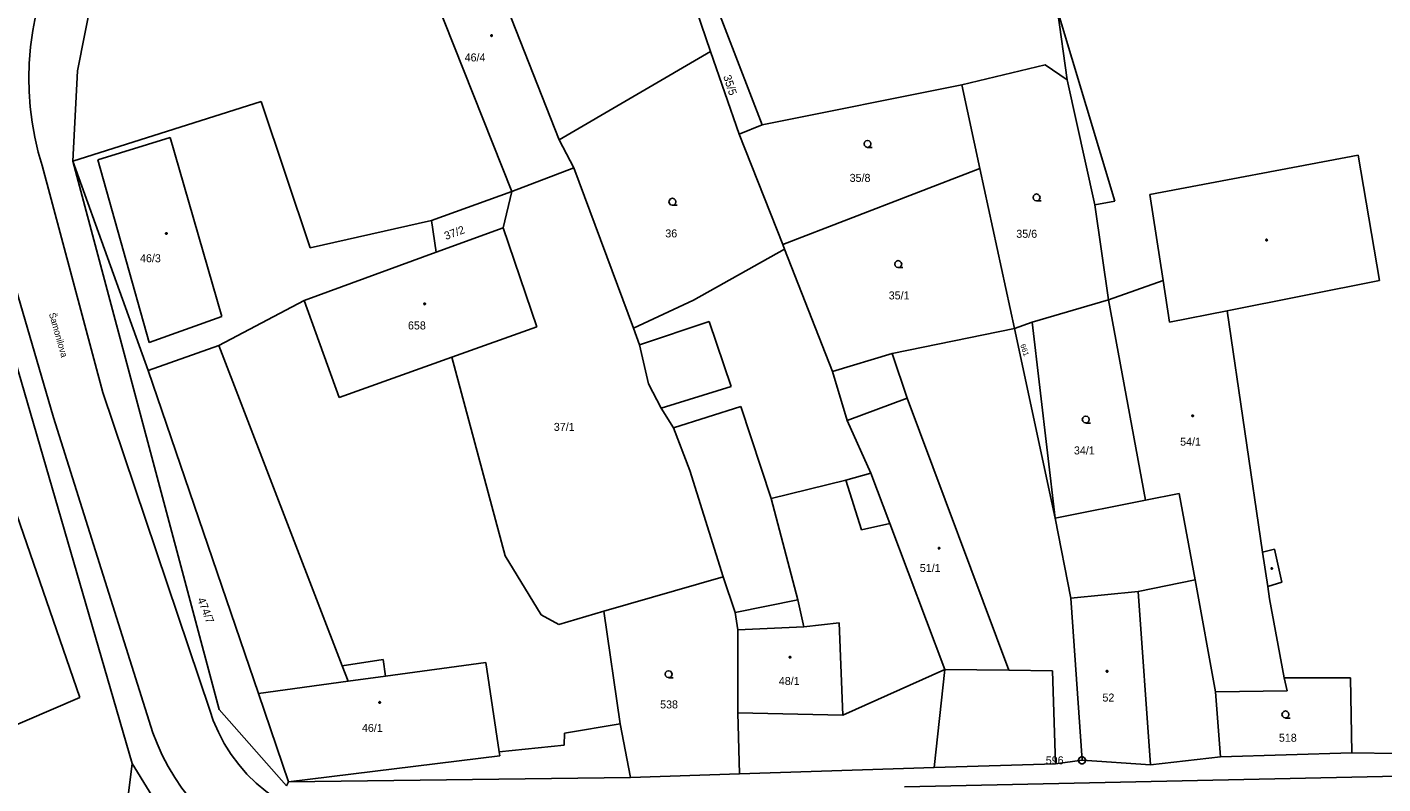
# Model space of a CAD drawing. Extents: x -757994 to -755874, y -1047691 to -1046119.
# Drawn here: x -757448.1 to -757304.1, y -1046980.7 to -1046900.2 of the extents above; entities that cross this region are included whole.
import ezdxf

# ---------------------------------------------------------------- set-up
doc = ezdxf.new("R2010")
doc.units = 0
doc.layers.add('katastrální mapa', color=7, linetype='Continuous')

msp = doc.modelspace()

# ---------------------------------------------------------------- linework, layer by layer
at = {"layer": 'katastrální mapa'}
for p, q in [((-757380.99, -1046882.18), (-757370.07, -1046910.61)), ((-757382.08, -1046883.51), (-757375.55, -1046902.82)), ((-757442.78, -1046904.88), (-757438.67, -1046884.09)), ((-757400.87, -1046888.64), (-757391.61, -1046912.22)), ((-757407.47, -1046890.47), (-757396.64, -1046917.71)), ((-757338.68, -1046898.48), (-757332.6, -1046918.72)), ((-757338.68, -1046898.48), (-757337.67, -1046905.85)), ((-757375.55, -1046902.82), (-757391.61, -1046912.22)), ((-757375.55, -1046902.82), (-757372.51, -1046911.6)), ((-757443.28, -1046914.48), (-757442.78, -1046904.88)), ((-757348.84, -1046906.35), (-757340.02, -1046904.23)), ((-757337.67, -1046905.85), (-757340.02, -1046904.23)), ((-757370.07, -1046910.61), (-757348.84, -1046906.35)), ((-757346.93, -1046915.24), (-757348.84, -1046906.35)), ((-757337.67, -1046905.85), (-757334.74, -1046919.13)), ((-757423.26, -1046908.14), (-757443.28, -1046914.48)), ((-757418.08, -1046923.68), (-757423.26, -1046908.14)), ((-757372.51, -1046911.6), (-757370.07, -1046910.61)), ((-757456.38, -1046911.66), (-757436.98, -1046978.47)), ((-757440.62, -1046914.35), (-757432.94, -1046911.96)), ((-757432.94, -1046911.96), (-757427.46, -1046931)), ((-757391.61, -1046912.22), (-757390.05, -1046915.19)), ((-757372.51, -1046911.6), (-757367.88, -1046923.35)), ((-757328.9, -1046918.03), (-757306.76, -1046913.85)), ((-757306.76, -1046913.85), (-757304.49, -1046927.16)), ((-757440.08, -1046939.06), (-757446.54, -1046914.95)), ((-757427.74, -1046972.74), (-757443.28, -1046914.48)), ((-757435.26, -1046936.73), (-757443.28, -1046914.48)), ((-757435.15, -1046933.76), (-757440.62, -1046914.35)), ((-757390.05, -1046915.19), (-757396.64, -1046917.71)), ((-757390.05, -1046915.19), (-757383.74, -1046932.24)), ((-757367.88, -1046923.35), (-757346.93, -1046915.24)), ((-757343.27, -1046932.26), (-757346.93, -1046915.24)), ((-757396.64, -1046917.71), (-757405.18, -1046920.77)), ((-757397.56, -1046921.56), (-757396.64, -1046917.71)), ((-757327.48, -1046927.17), (-757328.9, -1046918.03)), ((-757334.74, -1046919.13), (-757332.6, -1046918.72)), ((-757334.74, -1046919.13), (-757333.28, -1046929.2)), ((-757451.4, -1046920.95), (-757445.34, -1046941.72)), ((-757405.18, -1046920.77), (-757418.08, -1046923.68)), ((-757405.18, -1046920.77), (-757404.68, -1046924.16)), ((-757404.68, -1046924.16), (-757397.56, -1046921.56)), ((-757397.56, -1046921.56), (-757394, -1046932.08)), ((-757418.72, -1046929.3), (-757404.68, -1046924.16)), ((-757377.34, -1046929.24), (-757367.69, -1046923.84)), ((-757367.88, -1046923.35), (-757367.69, -1046923.84)), ((-757367.69, -1046923.84), (-757362.58, -1046936.82)), ((-757304.49, -1046927.16), (-757320.69, -1046930.38)), ((-757333.28, -1046929.2), (-757327.48, -1046927.17)), ((-757326.79, -1046931.59), (-757327.48, -1046927.17)), ((-757427.78, -1046934.05), (-757418.72, -1046929.3)), ((-757414.97, -1046939.59), (-757418.72, -1046929.3)), ((-757383.74, -1046932.24), (-757377.34, -1046929.24)), ((-757333.28, -1046929.2), (-757341.38, -1046931.6)), ((-757333.28, -1046929.2), (-757329.34, -1046950.5)), ((-757427.46, -1046931), (-757435.15, -1046933.76)), ((-757320.69, -1046930.38), (-757326.79, -1046931.59)), ((-757320.69, -1046930.38), (-757316.91, -1046956.03)), ((-757394, -1046932.08), (-757403.01, -1046935.31)), ((-757383.74, -1046932.24), (-757383.09, -1046934)), ((-757383.09, -1046934), (-757375.7, -1046931.53)), ((-757375.7, -1046931.53), (-757373.37, -1046938.43)), ((-757356.27, -1046934.93), (-757343.27, -1046932.26)), ((-757343.27, -1046932.26), (-757341.38, -1046931.6)), ((-757338.94, -1046952.4), (-757343.27, -1046932.26)), ((-757341.38, -1046931.6), (-757338.94, -1046952.4)), ((-757435.26, -1046936.73), (-757427.78, -1046934.05)), ((-757427.78, -1046934.05), (-757414.67, -1046968.09)), ((-757383.09, -1046934), (-757382.12, -1046938.14)), ((-757403.01, -1046935.31), (-757414.97, -1046939.59)), ((-757403.01, -1046935.31), (-757397.36, -1046956.42)), ((-757356.27, -1046934.93), (-757362.58, -1046936.82)), ((-757356.27, -1046934.93), (-757354.65, -1046939.67)), ((-757423.56, -1046971.04), (-757435.26, -1046936.73)), ((-757362.58, -1046936.82), (-757361.05, -1046942.05)), ((-757382.12, -1046938.14), (-757380.78, -1046940.74)), ((-757373.37, -1046938.43), (-757380.78, -1046940.74)), ((-757428.74, -1046972.82), (-757440.08, -1046939.06)), ((-757354.65, -1046939.67), (-757361.05, -1046942.05)), ((-757354.65, -1046939.67), (-757343.88, -1046968.58)), ((-757380.78, -1046940.74), (-757379.49, -1046942.82)), ((-757379.49, -1046942.82), (-757372.32, -1046940.53)), ((-757372.32, -1046940.53), (-757369.09, -1046950.32)), ((-757445.34, -1046941.72), (-757434.76, -1046975.21)), ((-757379.49, -1046942.82), (-757377.76, -1046947.34)), ((-757361.05, -1046942.05), (-757358.51, -1046947.64)), ((-757442.52, -1046971.47), (-757451.87, -1046944.44)), ((-757377.76, -1046947.34), (-757374.21, -1046958.65)), ((-757369.09, -1046950.32), (-757361.18, -1046948.36)), ((-757361.18, -1046948.36), (-757358.51, -1046947.64)), ((-757361.18, -1046948.36), (-757359.51, -1046953.66)), ((-757358.51, -1046947.64), (-757356.5, -1046952.98)), ((-757329.34, -1046950.5), (-757325.76, -1046949.79)), ((-757325.76, -1046949.79), (-757324.08, -1046958.95)), ((-757369.09, -1046950.32), (-757366.29, -1046961.1)), ((-757338.94, -1046952.4), (-757329.34, -1046950.5)), ((-757359.51, -1046953.66), (-757356.5, -1046952.98)), ((-757356.5, -1046952.98), (-757350.67, -1046968.49)), ((-757338.94, -1046952.4), (-757337.26, -1046960.92)), ((-757316.91, -1046956.03), (-757315.65, -1046955.7)), ((-757315.65, -1046955.7), (-757314.85, -1046959.23)), ((-757397.36, -1046956.42), (-757393.52, -1046962.68)), ((-757316.91, -1046956.03), (-757316.37, -1046959.69)), ((-757374.21, -1046958.65), (-757386.86, -1046962.31)), ((-757374.21, -1046958.65), (-757372.94, -1046962.44)), ((-757337.26, -1046960.92), (-757330.12, -1046960.22)), ((-757330.12, -1046960.22), (-757324.08, -1046958.95)), ((-757330.12, -1046960.22), (-757328.82, -1046978.64)), ((-757324.08, -1046958.95), (-757321.9, -1046970.85)), ((-757314.85, -1046959.23), (-757316.37, -1046959.69)), ((-757316.37, -1046959.69), (-757316.18, -1046961)), ((-757366.29, -1046961.1), (-757372.94, -1046962.44)), ((-757366.29, -1046961.1), (-757365.65, -1046963.97)), ((-757337.26, -1046960.92), (-757336.09, -1046978.14)), ((-757316.18, -1046961), (-757314.61, -1046969.38)), ((-757393.52, -1046962.68), (-757391.66, -1046963.7)), ((-757391.66, -1046963.7), (-757386.86, -1046962.31)), ((-757386.86, -1046962.31), (-757385.13, -1046974.26)), ((-757372.94, -1046962.44), (-757372.64, -1046964.27)), ((-757372.64, -1046964.27), (-757372.65, -1046973.11)), ((-757372.64, -1046964.27), (-757365.65, -1046963.97)), ((-757365.65, -1046963.97), (-757361.9, -1046963.54)), ((-757361.9, -1046963.54), (-757361.49, -1046973.33)), ((-757410.31, -1046967.44), (-757414.67, -1046968.09)), ((-757410.07, -1046969.2), (-757410.31, -1046967.44)), ((-757414.67, -1046968.09), (-757414.03, -1046969.74)), ((-757410.07, -1046969.2), (-757399.42, -1046967.74)), ((-757399.42, -1046967.74), (-757398, -1046977.24)), ((-757361.49, -1046973.33), (-757350.67, -1046968.49)), ((-757350.67, -1046968.49), (-757351.8, -1046978.89)), ((-757343.88, -1046968.58), (-757350.67, -1046968.49)), ((-757343.88, -1046968.58), (-757339.24, -1046968.64)), ((-757339.24, -1046968.64), (-757338.89, -1046978.53)), ((-757423.56, -1046971.04), (-757414.03, -1046969.74)), ((-757414.03, -1046969.74), (-757410.07, -1046969.2)), ((-757314.61, -1046969.38), (-757307.56, -1046969.37)), ((-757314.29, -1046970.75), (-757314.61, -1046969.38)), ((-757307.56, -1046969.37), (-757307.44, -1046977.34)), ((-757451.22, -1046975.19), (-757442.52, -1046971.47)), ((-757420.36, -1046980.43), (-757423.56, -1046971.04)), ((-757321.9, -1046970.85), (-757314.29, -1046970.75)), ((-757321.9, -1046970.85), (-757321.37, -1046977.77)), ((-757420.58, -1046980.87), (-757427.74, -1046972.74)), ((-757372.65, -1046973.11), (-757372.47, -1046979.58)), ((-757361.49, -1046973.33), (-757372.65, -1046973.11)), ((-757391.07, -1046975.26), (-757385.13, -1046974.26)), ((-757385.13, -1046974.26), (-757384.04, -1046979.97)), ((-757391.1, -1046976.54), (-757391.07, -1046975.26)), ((-757398, -1046977.24), (-757391.1, -1046976.54)), ((-757398, -1046977.24), (-757397.93, -1046977.68)), ((-757307.44, -1046977.34), (-757321.37, -1046977.77)), ((-757302.64, -1046977.41), (-757307.44, -1046977.34)), ((-757436.98, -1046978.47), (-757437.72, -1046984.48)), ((-757436.98, -1046978.47), (-757430.22, -1046989.46)), ((-757397.93, -1046977.68), (-757420.36, -1046980.43)), ((-757351.8, -1046978.89), (-757372.47, -1046979.58)), ((-757338.89, -1046978.53), (-757351.8, -1046978.89)), ((-757336.09, -1046978.14), (-757338.89, -1046978.53)), ((-757336.11, -1046978.14), (-757336.07, -1046978.14)), ((-757328.82, -1046978.64), (-757336.09, -1046978.14)), ((-757321.37, -1046977.77), (-757328.82, -1046978.64)), ((-757420.36, -1046980.43), (-757420.58, -1046980.87)), ((-757384.04, -1046979.97), (-757420.36, -1046980.43)), ((-757372.47, -1046979.58), (-757384.04, -1046979.97)), ((-757268.25, -1046979.12), (-757354.94, -1046980.95))]:
    msp.add_line(p, q, dxfattribs=at)
for points in [[(-757446.54, -1046914.95), (-757446.95, -1046913.53), (-757447.32, -1046911.94), (-757447.6, -1046910.34), (-757447.8, -1046908.72), (-757447.92, -1046907.09), (-757447.94, -1046905.62), (-757447.9, -1046904.09), (-757447.76, -1046902.34), (-757447.52, -1046900.61), (-757447.19, -1046898.9), (-757446.75, -1046897.2), (-757446.29, -1046895.74)], [(-757358.87, -1046913.01), (-757359.06, -1046912.96), (-757359.2, -1046912.83), (-757359.24, -1046912.64), (-757359.2, -1046912.46), (-757359.06, -1046912.32), (-757358.88, -1046912.27), (-757358.69, -1046912.32), (-757358.55, -1046912.46), (-757358.51, -1046912.65), (-757358.55, -1046912.84), (-757358.69, -1046912.97), (-757358.88, -1046913.02), (-757358.38, -1046913.02)], [(-757379.59, -1046919.16), (-757379.78, -1046919.11), (-757379.92, -1046918.98), (-757379.97, -1046918.79), (-757379.92, -1046918.61), (-757379.78, -1046918.47), (-757379.6, -1046918.42), (-757379.41, -1046918.47), (-757379.27, -1046918.61), (-757379.23, -1046918.8), (-757379.27, -1046918.99), (-757379.41, -1046919.12), (-757379.6, -1046919.17), (-757379.1, -1046919.17)], [(-757340.91, -1046918.7), (-757341.1, -1046918.65), (-757341.24, -1046918.51), (-757341.29, -1046918.33), (-757341.24, -1046918.15), (-757341.1, -1046918.01), (-757340.92, -1046917.96), (-757340.73, -1046918.01), (-757340.6, -1046918.15), (-757340.55, -1046918.34), (-757340.6, -1046918.52), (-757340.73, -1046918.66), (-757340.92, -1046918.71), (-757340.42, -1046918.71)], [(-757355.61, -1046925.78), (-757355.8, -1046925.73), (-757355.94, -1046925.6), (-757355.98, -1046925.41), (-757355.94, -1046925.23), (-757355.8, -1046925.09), (-757355.61, -1046925.04), (-757355.43, -1046925.09), (-757355.29, -1046925.23), (-757355.24, -1046925.42), (-757355.29, -1046925.61), (-757355.43, -1046925.74), (-757355.62, -1046925.79), (-757355.12, -1046925.79)], [(-757335.68, -1046942.3), (-757335.87, -1046942.25), (-757336.01, -1046942.12), (-757336.06, -1046941.93), (-757336.01, -1046941.75), (-757335.87, -1046941.61), (-757335.69, -1046941.56), (-757335.5, -1046941.61), (-757335.36, -1046941.75), (-757335.32, -1046941.94), (-757335.36, -1046942.12), (-757335.5, -1046942.26), (-757335.69, -1046942.31), (-757335.19, -1046942.31)], [(-757379.99, -1046969.36), (-757380.18, -1046969.31), (-757380.32, -1046969.18), (-757380.36, -1046968.99), (-757380.32, -1046968.8), (-757380.18, -1046968.67), (-757379.99, -1046968.62), (-757379.81, -1046968.67), (-757379.68, -1046968.8), (-757379.62, -1046968.99), (-757379.68, -1046969.19), (-757379.81, -1046969.32), (-757380, -1046969.37), (-757379.5, -1046969.37)], [(-757428.74, -1046972.82), (-757428.36, -1046973.93), (-757427.82, -1046975.17), (-757427.19, -1046976.37), (-757426.47, -1046977.51), (-757425.66, -1046978.6), (-757424.78, -1046979.62), (-757423.81, -1046980.57), (-757422.77, -1046981.44), (-757421.82, -1046982.12), (-757420.85, -1046982.73), (-757419.7, -1046983.35), (-757418.51, -1046983.87), (-757417.28, -1046984.31), (-757416.03, -1046984.65), (-757414.75, -1046984.9), (-757413.46, -1046985.05), (-757412.16, -1046985.11), (-757411.01, -1046985.07)], [(-757314.48, -1046973.64), (-757314.67, -1046973.59), (-757314.8, -1046973.46), (-757314.85, -1046973.27), (-757314.8, -1046973.09), (-757314.67, -1046972.95), (-757314.48, -1046972.9), (-757314.3, -1046972.95), (-757314.17, -1046973.09), (-757314.11, -1046973.28), (-757314.17, -1046973.47), (-757314.3, -1046973.6), (-757314.49, -1046973.65), (-757313.99, -1046973.65)], [(-757417.49, -1046989.75), (-757418.77, -1046989.51), (-757420.22, -1046989.13), (-757421.64, -1046988.66), (-757423.03, -1046988.09), (-757424.37, -1046987.43), (-757425.67, -1046986.67), (-757426.91, -1046985.83), (-757428.09, -1046984.91), (-757429.06, -1046984.04), (-757429.94, -1046983.17), (-757430.84, -1046982.16), (-757431.68, -1046981.09), (-757432.45, -1046979.97), (-757433.15, -1046978.81), (-757433.78, -1046977.61), (-757434.33, -1046976.37), (-757434.76, -1046975.21)]]:
    msp.add_lwpolyline(points, dxfattribs=at)
for points in [[(-757398.8, -1046901.05), (-757398.75, -1046901.07), (-757398.73, -1046901.11), (-757398.72, -1046901.14), (-757398.73, -1046901.19), (-757398.77, -1046901.22), (-757398.8, -1046901.23), (-757398.85, -1046901.21), (-757398.88, -1046901.18), (-757398.89, -1046901.14), (-757398.88, -1046901.1), (-757398.84, -1046901.06)], [(-757433.34, -1046922.08), (-757433.29, -1046922.09), (-757433.26, -1046922.13), (-757433.25, -1046922.16), (-757433.26, -1046922.21), (-757433.3, -1046922.24), (-757433.34, -1046922.25), (-757433.39, -1046922.23), (-757433.42, -1046922.2), (-757433.43, -1046922.16), (-757433.42, -1046922.12), (-757433.38, -1046922.08)], [(-757316.45, -1046922.77), (-757316.4, -1046922.85), (-757316.45, -1046922.93), (-757316.53, -1046922.93), (-757316.58, -1046922.85), (-757316.53, -1046922.77)], [(-757405.9, -1046929.55), (-757405.85, -1046929.57), (-757405.83, -1046929.61), (-757405.82, -1046929.64), (-757405.83, -1046929.69), (-757405.86, -1046929.72), (-757405.9, -1046929.73), (-757405.95, -1046929.71), (-757405.98, -1046929.68), (-757405.99, -1046929.64), (-757405.98, -1046929.6), (-757405.94, -1046929.56)], [(-757324.33, -1046941.46), (-757324.28, -1046941.47), (-757324.25, -1046941.51), (-757324.24, -1046941.54), (-757324.25, -1046941.59), (-757324.29, -1046941.62), (-757324.33, -1046941.62), (-757324.38, -1046941.61), (-757324.41, -1046941.58), (-757324.42, -1046941.54), (-757324.41, -1046941.5), (-757324.36, -1046941.46)], [(-757351.27, -1046955.51), (-757351.22, -1046955.52), (-757351.2, -1046955.57), (-757351.19, -1046955.6), (-757351.2, -1046955.65), (-757351.24, -1046955.68), (-757351.27, -1046955.69), (-757351.32, -1046955.67), (-757351.35, -1046955.64), (-757351.35, -1046955.6), (-757351.35, -1046955.55), (-757351.3, -1046955.52)], [(-757315.88, -1046957.68), (-757315.83, -1046957.75), (-757315.88, -1046957.83), (-757315.97, -1046957.83), (-757316.01, -1046957.75), (-757315.97, -1046957.68)], [(-757367.11, -1046967.11), (-757367.06, -1046967.12), (-757367.03, -1046967.16), (-757367.02, -1046967.19), (-757367.03, -1046967.23), (-757367.08, -1046967.27), (-757367.11, -1046967.27), (-757367.16, -1046967.26), (-757367.19, -1046967.23), (-757367.2, -1046967.19), (-757367.19, -1046967.15), (-757367.15, -1046967.11)], [(-757333.43, -1046968.6), (-757333.38, -1046968.61), (-757333.35, -1046968.65), (-757333.35, -1046968.68), (-757333.35, -1046968.73), (-757333.4, -1046968.76), (-757333.43, -1046968.77), (-757333.48, -1046968.75), (-757333.51, -1046968.72), (-757333.52, -1046968.68), (-757333.51, -1046968.64), (-757333.47, -1046968.6)], [(-757410.68, -1046971.91), (-757410.63, -1046971.92), (-757410.6, -1046971.96), (-757410.6, -1046971.99), (-757410.6, -1046972.03), (-757410.65, -1046972.07), (-757410.68, -1046972.08), (-757410.73, -1046972.06), (-757410.76, -1046972.03), (-757410.77, -1046971.99), (-757410.76, -1046971.95), (-757410.72, -1046971.91)], [(-757335.99, -1046977.78), (-757335.83, -1046977.88), (-757335.73, -1046978.05), (-757335.73, -1046978.24), (-757335.83, -1046978.41), (-757335.99, -1046978.51), (-757336.19, -1046978.51), (-757336.36, -1046978.41), (-757336.46, -1046978.24), (-757336.46, -1046978.05), (-757336.36, -1046977.88), (-757336.19, -1046977.78)]]:
    msp.add_lwpolyline(points, close=True, dxfattribs=at)

# ---------------------------------------------------------------- texts
for s, p in [('46/4', (-757401.66, -1046903.88)), ('35/8', (-757360.77, -1046916.68)), ('36', (-757380.35, -1046922.58)), ('35/6', (-757343.07, -1046922.62)), ('46/3', (-757436.14, -1046925.22)), ('35/1', (-757356.62, -1046929.17)), ('658', (-757407.68, -1046932.36)), ('37/1', (-757392.19, -1046943.14)), ('54/1', (-757325.67, -1046944.71)), ('34/1', (-757336.95, -1046945.64)), ('51/1', (-757353.32, -1046958.13)), ('48/1', (-757368.29, -1046970.14)), ('538', (-757380.9, -1046972.63)), ('52', (-757333.92, -1046971.9)), ('46/1', (-757412.57, -1046975.13)), ('518', (-757315.18, -1046976.17)), ('596', (-757339.94, -1046978.57))]:
    msp.add_text(s, height=0.85, dxfattribs=at).set_placement(p)
for s, height, rotation, p in [('35/5', 0.85, 288.0832, (-757374.21, -1046905.47)), ('37/2', 0.85, 19.9962, (-757403.65, -1046922.86)), ('Šamonilova', 0.7, 285.9632, (-757445.82, -1046930.69)), ('661', 0.57, 288.0259, (-757342.65, -1046934.01)), ('474/7', 0.85, 291.4063, (-757430.07, -1046961.04))]:
    msp.add_text(s, height=height, rotation=rotation, dxfattribs=at).set_placement(p)

doc.saveas('drawing.dxf')
